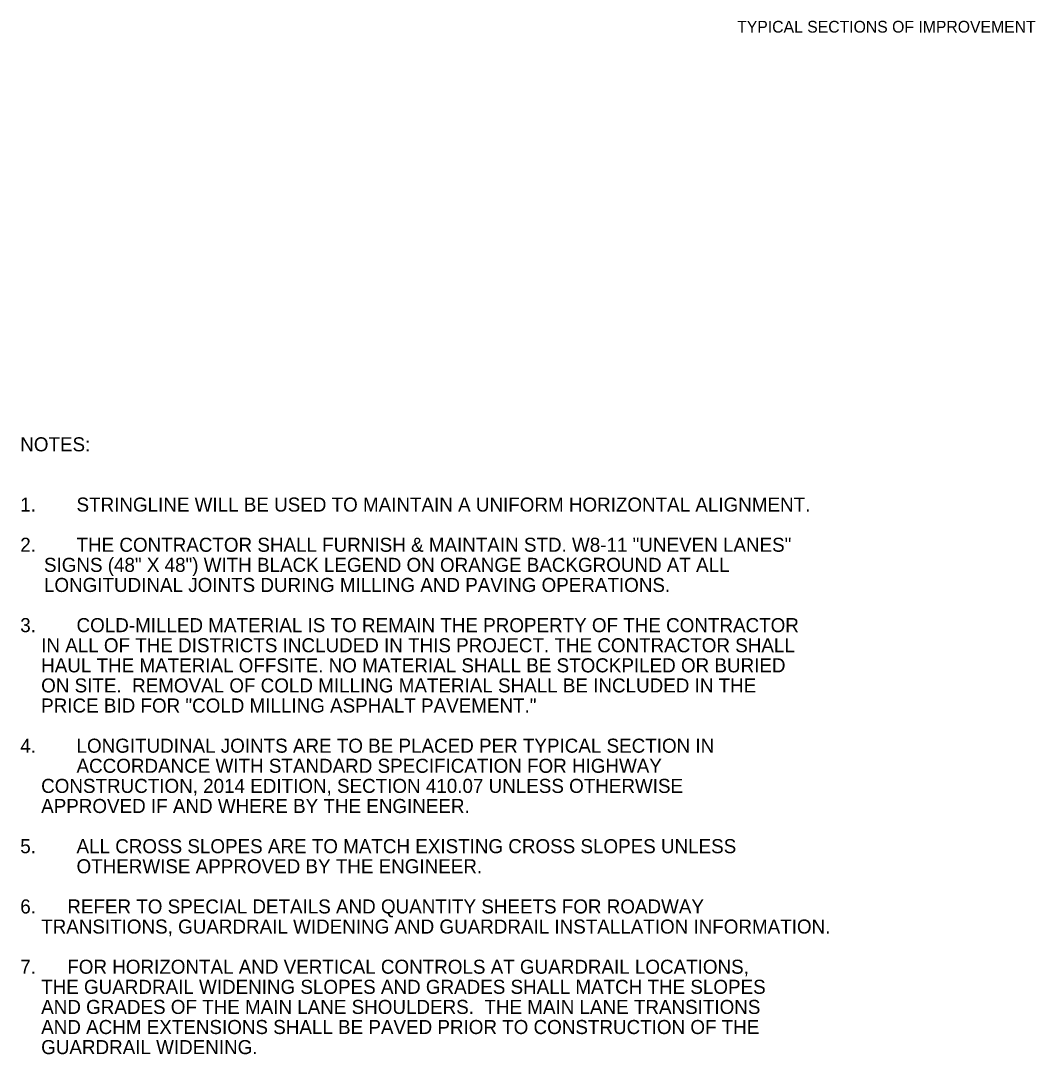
# Model space of a CAD drawing. Extents: x 542112 to 1930787, y -1968972 to 596640.
# Drawn here: x 545250 to 545755, y -1947871 to -1947356 of the extents above; entities that cross this region are included whole.
import ezdxf

# ---------------------------------------------------------------- set-up
doc = ezdxf.new("R2010")
doc.units = 0
doc.layers.add('R_Border Notes', color=7, linetype='Continuous')
doc.layers.add('R_Border Prem', color=7, linetype='Continuous')

msp = doc.modelspace()

# ---------------------------------------------------------------- texts
at = {"layer": 'R_Border Notes'}
for s, p in [('NOTES: ', (545250.12, -1947570.77)), ('1.', (545250.12, -1947600.77)), ('STRINGLINE WILL BE USED TO MAINTAIN A UNIFORM HORIZONTAL ALIGNMENT.', (545278.12, -1947600.77)), ('2.', (545250.12, -1947620.77)), ('THE CONTRACTOR SHALL FURNISH & MAINTAIN STD. W8-11 "UNEVEN LANES" ', (545278.12, -1947620.77)), ('    SIGNS (48" X 48") WITH BLACK LEGEND ON ORANGE BACKGROUND AT ALL ', (545251.52, -1947630.77)), ('    LONGITUDINAL JOINTS DURING MILLING AND PAVING OPERATIONS.', (545251.52, -1947640.77)), ('3.', (545250.12, -1947660.77)), ('COLD-MILLED MATERIAL IS TO REMAIN THE PROPERTY OF THE CONTRACTOR', (545278.12, -1947660.77)), ('    IN ALL OF THE DISTRICTS INCLUDED IN THIS PROJECT. THE CONTRACTOR SHALL', (545250.12, -1947670.77)), ('    HAUL THE MATERIAL OFFSITE. NO MATERIAL SHALL BE STOCKPILED OR BURIED', (545250.12, -1947680.77)), ('    ON SITE.  REMOVAL OF COLD MILLING MATERIAL SHALL BE INCLUDED IN THE', (545250.12, -1947690.77)), ('    PRICE BID FOR "COLD MILLING ASPHALT PAVEMENT."', (545250.12, -1947700.77)), ('4.', (545250.12, -1947720.77)), ('LONGITUDINAL JOINTS ARE TO BE PLACED PER TYPICAL SECTION IN ', (545278.12, -1947720.77)), ('ACCORDANCE WITH STANDARD SPECIFICATION FOR HIGHWAY', (545278.12, -1947730.77)), ('    CONSTRUCTION, 2014 EDITION, SECTION 410.07 UNLESS OTHERWISE', (545250.12, -1947740.77)), ('    APPROVED IF AND WHERE BY THE ENGINEER.', (545250.12, -1947750.77)), ('5.', (545250.12, -1947770.77)), ('ALL CROSS SLOPES ARE TO MATCH EXISTING CROSS SLOPES UNLESS ', (545278.12, -1947770.77)), ('OTHERWISE APPROVED BY THE ENGINEER.', (545278.12, -1947780.77)), ('6.      REFER TO SPECIAL DETAILS AND QUANTITY SHEETS FOR ROADWAY', (545250.12, -1947800.77)), ('    TRANSITIONS, GUARDRAIL WIDENING AND GUARDRAIL INSTALLATION INFORMATION.', (545250.12, -1947810.77)), ('7.      FOR HORIZONTAL AND VERTICAL CONTROLS AT GUARDRAIL LOCATIONS,', (545250.12, -1947830.77)), ('    THE GUARDRAIL WIDENING SLOPES AND GRADES SHALL MATCH THE SLOPES', (545250.12, -1947840.77)), ('    AND GRADES OF THE MAIN LANE SHOULDERS.  THE MAIN LANE TRANSITIONS', (545250.12, -1947850.77)), ('    AND ACHM EXTENSIONS SHALL BE PAVED PRIOR TO CONSTRUCTION OF THE', (545250.12, -1947860.77)), ('    GUARDRAIL WIDENING.', (545250.12, -1947870.77))]:
    msp.add_text(s, height=7, dxfattribs=at).set_placement(p)
at = {"layer": 'R_Border Prem'}
msp.add_text('TYPICAL SECTIONS OF IMPROVEMENT', height=5.862, rotation=360, dxfattribs=at).set_placement((545606.81, -1947362.39))

doc.saveas('drawing.dxf')
